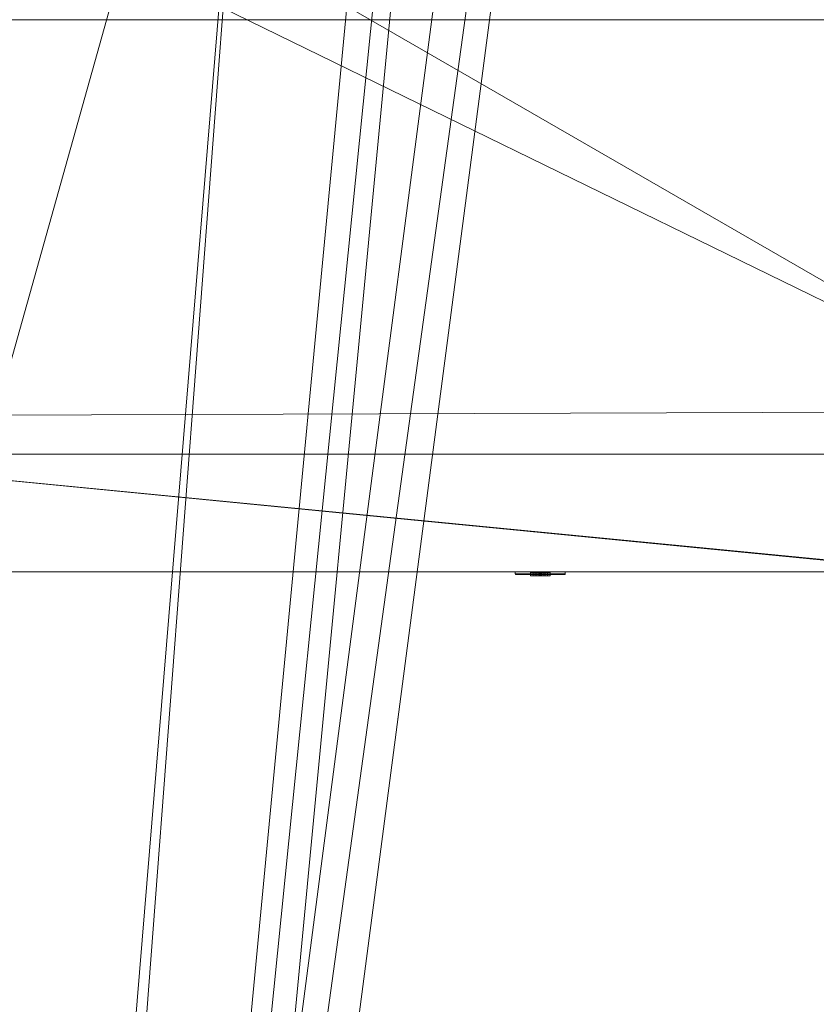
# Model space of a CAD drawing. Header units: metres. Extents: x -6.7 to 13.4, y 0 to 15.3.
# Tile 431 of 656: x -3.2 to -2.1, y 8.2 to 9.6. Entities that reach past the tile are written whole.
import ezdxf

# ---------------------------------------------------------------- set-up
doc = ezdxf.new("R2010")
doc.units = ezdxf.units.M
doc.header["$MEASUREMENT"] = 0
for name, color, linetype in [('NewTwindo - Fixtures', 7, 'Continuous'), ('NewTwindo - Slabs', 7, 'Continuous'), ('NewTwindo - Walls', 7, 'Continuous'), ('Twindo - Electrical', 7, 'Continuous'), ('Twindo - Slabs', 7, 'Continuous')]:
    doc.layers.add(name, color=color, linetype=linetype)

# ---------------------------------------------------------------- blocks, each defined once
blk = doc.blocks.new('Slab_428867ED-5AFE-4E59-93B8-45DF1FFC605D', base_point=(-3.2514, 9.7101))
at = {"layer": 'NewTwindo - Fixtures', "lineweight": 0}
mesh = blk.add_polyface(dxfattribs=at)
corners = [(-3.2514, 9.7101, 2.565), (-3.2514, 9.7101, 2.41), (-3.2514, 9.0701, 2.41), (-3.2514, 9.0701, 2.565), (-3.0714, 9.7101, 2.565), (-3.0714, 9.7101, 2.41), (-3.0714, 9.8251, 2.41), (-1.6214, 9.8251, 2.41), (-1.6214, 9.0751, 2.41), (-1.7714, 9.0751, 2.41), (-1.7714, 9.0751, 2.565), (-1.6214, 9.0751, 2.565), (-1.6214, 9.8251, 2.565), (-3.0714, 9.8251, 2.565)]
mesh.append_faces([[corners[k] for k in face] for face in [(0, 1, 2, 3), (4, 5, 1, 0), (3, 2, 9, 10), (13, 6, 5, 4), (12, 7, 6, 13), (11, 8, 7, 12), (10, 9, 8, 11)]], dxfattribs={"color": 9})
mesh.append_faces([[corners[k] for k in face] for face in [(12, 10, 11)]], dxfattribs={"vtx0": -1, "color": 9})
mesh.append_faces([[corners[k] for k in face] for face in [(7, 9, 6)]], dxfattribs={"vtx0": -1, "vtx1": -1, "color": 9})
mesh.append_faces([[corners[k] for k in face] for face in [(9, 5, 6), (4, 3, 10)]], dxfattribs={"vtx0": -1, "vtx2": -1, "color": 9})
mesh.append_faces([[corners[k] for k in face] for face in [(8, 9, 7)]], dxfattribs={"vtx1": -1, "color": 9})
mesh.append_faces([[corners[k] for k in face] for face in [(9, 2, 5), (13, 4, 10), (12, 13, 10)]], dxfattribs={"vtx1": -1, "vtx2": -1, "color": 9})
mesh.append_faces([[corners[k] for k in face] for face in [(2, 1, 5), (4, 0, 3)]], dxfattribs={"vtx2": -1, "color": 9})
blk = doc.blocks.new('Slab_802DA21A-2803-41A3-8E48-64010855DF42', base_point=(-2.276, 14.7151))
at = {"layer": 'NewTwindo - Slabs', "lineweight": 0}
mesh = blk.add_polyface(dxfattribs=at)
corners = [(-6.3364, 14.7151), (-2.276, 14.7151), (-2.276, 14.7151, -0.15), (-6.3364, 14.7151, -0.15), (2.5786, 14.0551), (-2.276, 14.0551), (-6.3364, 9.8251), (-4.8764, 9.8251), (-4.8764, 3.4051), (-3.3514, 3.4051), (-3.3514, 2.7655), (0.2485, 2.7655), (0.2485, 0.3501), (4.1035, 0.3501), (4.1035, 0.1601), (6.2136, 0.1601), (6.2136, 0.3501), (10.5586, 0.3501), (10.5586, 8.1901), (5.6536, 8.1901), (5.6536, 9.0751), (-0.1012, 9.0751), (-0.1015, 10.4851), (2.5786, 10.4851), (-2.276, 14.0551, -0.15), (-6.3364, 9.8251, -0.15), (2.5786, 14.0551, -0.15), (2.5786, 10.4851, -0.15), (-0.1015, 10.4851, -0.15), (-0.1012, 9.0751, -0.15), (5.6536, 9.0751, -0.15), (5.6536, 8.1901, -0.15), (10.5586, 8.1901, -0.15), (10.5586, 0.3501, -0.15), (6.2136, 0.3501, -0.15), (6.2136, 0.1601, -0.15), (4.1035, 0.1601, -0.15), (4.1035, 0.3501, -0.15), (0.2485, 0.3501, -0.15), (0.2485, 2.7655, -0.15), (-3.3514, 2.7655, -0.15), (-3.3514, 3.4051, -0.15), (-4.8764, 3.4051, -0.15), (-4.8764, 9.8251, -0.15)]
mesh.append_faces([[corners[k] for k in face] for face in [(0, 1, 2, 3), (1, 5, 24, 2), (6, 0, 3, 25), (5, 4, 26, 24), (7, 6, 25, 43), (8, 7, 43, 42), (9, 8, 42, 41), (10, 9, 41, 40), (11, 10, 40, 39), (12, 11, 39, 38), (13, 12, 38, 37), (14, 13, 37, 36), (15, 14, 36, 35), (16, 15, 35, 34), (17, 16, 34, 33), (18, 17, 33, 32), (19, 18, 32, 31), (20, 19, 31, 30), (21, 20, 30, 29), (22, 21, 29, 28), (23, 22, 28, 27), (4, 23, 27, 26)]], dxfattribs={"color": 9})
mesh.append_faces([[corners[k] for k in face] for face in [(4, 22, 23), (18, 16, 17)]], dxfattribs={"vtx0": -1, "color": 9})
mesh.append_faces([[corners[k] for k in face] for face in [(26, 28, 24), (32, 34, 31)]], dxfattribs={"vtx0": -1, "vtx1": -1, "color": 9})
mesh.append_faces([[corners[k] for k in face] for face in [(1, 7, 9), (22, 5, 10), (21, 11, 13), (41, 43, 2), (40, 24, 28), (37, 39, 29)]], dxfattribs={"vtx0": -1, "vtx1": -1, "vtx2": -1, "color": 9})
mesh.append_faces([[corners[k] for k in face] for face in [(5, 9, 10), (21, 10, 11), (19, 13, 14), (19, 14, 15), (19, 15, 16), (43, 3, 2), (41, 2, 24), (40, 28, 29), (37, 29, 30), (37, 30, 31)]], dxfattribs={"vtx0": -1, "vtx2": -1, "color": 9})
mesh.append_faces([[corners[k] for k in face] for face in [(27, 28, 26), (33, 34, 32)]], dxfattribs={"vtx1": -1, "color": 9})
mesh.append_faces([[corners[k] for k in face] for face in [(1, 0, 7), (5, 1, 9), (21, 22, 10), (4, 5, 22), (20, 21, 13), (19, 20, 13), (18, 19, 16), (40, 41, 24), (39, 40, 29), (36, 37, 31), (35, 36, 31), (34, 35, 31)]], dxfattribs={"vtx1": -1, "vtx2": -1, "color": 9})
mesh.append_faces([[corners[k] for k in face] for face in [(0, 6, 7), (7, 8, 9), (11, 12, 13), (43, 25, 3), (41, 42, 43), (37, 38, 39)]], dxfattribs={"vtx2": -1, "color": 9})
blk = doc.blocks.new('Wall_CDA90A80-A6BA-4162-94F7-D93CFA4E52A0', base_point=(-1.7165, 9.0151))
at = {"layer": 'NewTwindo - Walls', "lineweight": 0}
mesh = blk.add_polyface(dxfattribs=at)
corners = [(-4.9914, 8.8501, 5.555), (-4.9914, 8.8501, 5.455), (-5.0314, 8.8501, 5.455), (-5.0314, 8.8501, 3.25), (-1.7165, 8.8501, 3.25), (-1.7165, 8.8501, 5.94), (-1.7165, 8.8501, 6.26), (-1.9215, 8.8501, 6.26), (-1.9215, 8.8501, 5.94), (-3.6115, 8.8501, 5.94), (-3.6115, 8.8501, 6.26), (-5.0314, 8.8501, 6.26), (-5.0314, 8.8501, 5.555), (-5.0314, 9.0151, 6.26), (-5.0314, 9.0151, 3.25), (-1.7165, 9.0151, 3.25), (-1.7165, 9.0151, 5.94), (-1.9215, 8.851, 5.94), (-1.9215, 8.851, 6.26), (-3.6115, 9.0151, 5.94), (-3.6115, 9.0151, 6.26)]
mesh.append_faces([[corners[k] for k in face] for face in [(0, 12, 2, 1), (4, 3, 14, 15), (5, 4, 15, 16), (6, 5, 17, 18), (7, 6, 18), (17, 8, 7, 18), (10, 9, 19, 20), (13, 11, 10, 20)]], dxfattribs={"color": 9})
mesh.append_faces([[corners[k] for k in face] for face in [(3, 1, 2), (3, 11, 13, 14), (16, 17, 5), (15, 19, 16)]], dxfattribs={"vtx0": -1, "color": 9})
mesh.append_faces([[corners[k] for k in face] for face in [(4, 1, 3), (14, 19, 15)]], dxfattribs={"vtx0": -1, "vtx1": -1, "color": 9})
mesh.append_faces([[corners[k] for k in face] for face in [(4, 6, 8), (4, 8, 1)]], dxfattribs={"vtx0": -1, "vtx1": -1, "vtx2": -1, "color": 9})
mesh.append_faces([[corners[k] for k in face] for face in [(9, 11, 12), (8, 12, 0), (8, 0, 1), (19, 8, 17)]], dxfattribs={"vtx0": -1, "vtx2": -1, "color": 9})
mesh.append_faces([[corners[k] for k in face] for face in [(8, 9, 12), (16, 19, 17), (14, 13, 19)]], dxfattribs={"vtx1": -1, "vtx2": -1, "color": 9})
mesh.append_faces([[corners[k] for k in face] for face in [(6, 7, 8), (9, 10, 11), (19, 9, 8), (13, 20, 19)]], dxfattribs={"vtx2": -1, "color": 9})
mesh.append_faces([[corners[k] for k in face] for face in [(3, 2, 12, 11)]], dxfattribs={"vtx3": -1, "color": 9})
blk = doc.blocks.new('Slab_4FB5D051-D00D-47BE-8E84-A6D94544EB54', base_point=(-6.4964, 15.1151))
at = {"layer": 'NewTwindo - Slabs', "lineweight": 0}
mesh = blk.add_polyface(dxfattribs=at)
corners = [(-6.4964, 9.6251, 2.565), (-6.4964, 9.6251, 3.25), (-6.4964, 15.1151, 3.25), (-6.4964, 15.1151, 2.565), (-5.0314, 9.6251, 2.565), (-5.0314, 9.6251, 3.25), (2.4285, 14.4801, 3.25), (-1.9215, 14.4801, 3.25), (-1.9215, 15.1151, 3.25), (-5.0314, 3.4101, 3.25), (-3.4514, 3.4101, 3.25), (-3.4514, 2.8102, 3.25), (-0.0015, 2.8102, 3.25), (-0.0015, 2.8101, 3.25), (0.1635, 2.8101, 3.25), (0.1635, 0.1651, 3.25), (13.2886, 0.1651, 3.25), (13.2886, 3.3601, 3.25), (10.7136, 3.3601, 3.25), (10.7136, 8.4601, 3.25), (6.0736, 8.4601, 3.25), (6.0736, 9.9451, 3.25), (6.0736, 9.9451, 3.25), (6.0736, 11.6101, 3.25), (6.0236, 11.6101, 3.25), (6.0236, 14.4301, 3.25), (2.4285, 14.4301, 3.25), (4.1035, 0.3801, 3.25), (4.1035, 3.2401, 3.25), (6.2136, 3.2401, 3.25), (6.2136, 0.3801, 3.25), (-1.9215, 15.1151, 2.565), (-5.0314, 3.4101, 2.565), (-1.9215, 14.4801, 2.565), (2.4285, 14.4801, 2.565), (2.4285, 14.4301, 2.565), (6.0236, 14.4301, 2.565), (6.0236, 11.6101, 2.565), (6.0736, 11.6101, 2.565), (6.0736, 9.9451, 2.565), (6.0736, 9.9451, 2.565), (6.0736, 8.4601, 2.565), (10.7136, 8.4601, 2.565), (10.7136, 3.3601, 2.565), (13.2886, 3.3601, 2.565), (13.2886, 0.1651, 2.565), (0.1635, 0.1651, 2.565), (0.1635, 2.8101, 2.565), (-0.0015, 2.8101, 2.565), (-0.0015, 2.8102, 2.565), (-3.4514, 2.8102, 2.565), (-3.4514, 3.4101, 2.565), (6.2136, 3.2401, 2.565), (4.1035, 3.2401, 2.565), (4.1035, 0.3801, 2.565), (6.2136, 0.3801, 2.565), (4.1035, 3.2401, 2.945), (5.0985, 3.2401, 2.945), (5.0985, 3.7151, 2.565), (4.1035, 3.7151, 2.565), (4.1035, 3.2433, 2.9489), (5.0985, 3.2433, 2.9489), (5.0985, 3.7183, 2.5689), (4.1035, 3.7183, 2.5689)]
mesh.append_faces([[corners[k] for k in face] for face in [(0, 1, 2, 3), (4, 5, 1, 0), (3, 2, 8, 31), (32, 9, 5, 4), (33, 7, 6, 34), (31, 8, 7, 33), (51, 10, 9, 32), (50, 11, 10, 51), (49, 12, 11, 50), (48, 13, 12, 49), (47, 14, 13, 48), (46, 15, 14, 47), (45, 16, 15, 46), (44, 17, 16, 45), (43, 18, 17, 44), (42, 19, 18, 43), (41, 20, 19, 42), (40, 21, 20, 41), (39, 22, 21, 40), (38, 23, 22, 39), (37, 24, 23, 38), (36, 25, 24, 37), (35, 26, 25, 36), (34, 6, 26, 35), (53, 28, 27, 54), (52, 29, 28, 53), (55, 30, 29, 52), (54, 27, 30, 55), (56, 57, 58, 59), (60, 61, 57, 56), (61, 62, 58, 57), (59, 58, 62, 63), (60, 56, 59, 63), (63, 62, 61, 60)]], dxfattribs={"color": 9})
mesh.append_faces([[corners[k] for k in face] for face in [(45, 43, 44)]], dxfattribs={"vtx0": -1, "color": 9})
mesh.append_faces([[corners[k] for k in face] for face in [(16, 30, 15)]], dxfattribs={"vtx0": -1, "vtx1": -1, "color": 9})
mesh.append_faces([[corners[k] for k in face] for face in [(8, 5, 10), (7, 11, 14), (27, 26, 15), (20, 24, 28), (16, 18, 30), (51, 4, 31), (47, 50, 33), (46, 35, 54), (53, 37, 41), (45, 55, 43)]], dxfattribs={"vtx0": -1, "vtx1": -1, "vtx2": -1, "color": 9})
mesh.append_faces([[corners[k] for k in face] for face in [(7, 10, 11), (26, 14, 15), (20, 23, 24), (20, 28, 29), (18, 29, 30), (4, 3, 31), (51, 31, 33), (47, 33, 34), (47, 34, 35), (53, 35, 36), (53, 36, 37), (46, 54, 55), (52, 41, 42), (55, 42, 43)]], dxfattribs={"vtx0": -1, "vtx2": -1, "color": 9})
mesh.append_faces([[corners[k] for k in face] for face in [(17, 18, 16)]], dxfattribs={"vtx1": -1, "color": 9})
mesh.append_faces([[corners[k] for k in face] for face in [(8, 2, 5), (7, 8, 10), (6, 7, 14), (26, 6, 14), (27, 28, 26), (25, 26, 28), (24, 25, 28), (30, 27, 15), (19, 20, 29), (18, 19, 29), (50, 51, 33), (46, 47, 35), (53, 54, 35), (37, 38, 41), (52, 53, 41), (55, 52, 42), (45, 46, 55)]], dxfattribs={"vtx1": -1, "vtx2": -1, "color": 9})
mesh.append_faces([[corners[k] for k in face] for face in [(2, 1, 5), (5, 9, 10), (4, 0, 3), (51, 32, 4)]], dxfattribs={"vtx2": -1, "color": 9})
blk = doc.blocks.new('Slab_1321CE63-5412-49B2-A6A9-3EAEE7DF24B2', base_point=(-3.6115, 9.6251))
at = {"layer": 'NewTwindo - Slabs', "lineweight": 0}
mesh = blk.add_polyface(dxfattribs=at)
corners = [(-3.6115, 9.6251, 6.4504), (-3.6115, 9.6251, 5.94), (-3.6115, 8.8501, 5.94), (-3.6115, 8.8501, 6.4504), (-1.9215, 9.6251, 6.4504), (-1.9215, 9.6251, 5.94), (-1.9215, 8.8501, 5.94), (-1.9215, 8.8501, 6.4504)]
mesh.append_faces([[corners[k] for k in face] for face in [(0, 1, 2, 3), (4, 5, 1, 0), (2, 1, 5, 6), (3, 2, 6, 7), (4, 0, 3, 7), (7, 6, 5, 4)]], dxfattribs={"color": 9})
blk = doc.blocks.new('Slab_34572A90-DA7B-4B38-AE9C-16AA28944A22', base_point=(-3.4965, 9.6251))
at = {"layer": 'NewTwindo - Slabs', "lineweight": 0}
mesh = blk.add_polyface(dxfattribs=at)
corners = [(-3.4965, 9.6251, 6.45), (-3.4965, 9.6251, 6.26), (-5.0314, 9.6251, 6.26), (-5.0314, 9.6251, 6.45), (-3.4965, 8.8501, 6.45), (-3.4965, 8.8501, 6.26), (-1.7165, 8.8501, 6.26), (-0.3915, 8.8512, 6.26), (-0.3915, 8.8501, 6.26), (0.1635, 8.8501, 6.26), (0.1635, 3.4101, 6.26), (-1.6674, 3.4101, 6.26), (-1.6664, 2.8101, 6.26), (-3.4501, 2.8102, 6.26), (-3.4518, 3.4101, 6.26), (-5.0314, 3.4101, 6.26), (-5.0314, 3.4101, 6.45), (-3.4518, 3.4101, 6.45), (-3.4501, 2.8102, 6.45), (-1.6664, 2.8101, 6.45), (-1.6674, 3.4101, 6.45), (0.1635, 3.4101, 6.45), (0.1635, 8.8501, 6.45), (-0.3915, 8.8501, 6.45), (-0.3915, 8.8512, 6.45), (-1.7165, 8.8501, 6.45)]
mesh.append_faces([[corners[k] for k in face] for face in [(0, 1, 2, 3), (4, 5, 1, 0), (3, 2, 15, 16), (25, 6, 5, 4), (24, 7, 6, 25), (23, 8, 7, 24), (22, 9, 8, 23), (21, 10, 9, 22), (20, 11, 10, 21), (19, 12, 11, 20), (18, 13, 12, 19), (17, 14, 13, 18), (16, 15, 14, 17)]], dxfattribs={"color": 9})
mesh.append_faces([[corners[k] for k in face] for face in [(10, 8, 9)]], dxfattribs={"vtx0": -1, "color": 9})
mesh.append_faces([[corners[k] for k in face] for face in [(21, 23, 20)]], dxfattribs={"vtx0": -1, "vtx1": -1, "color": 9})
mesh.append_faces([[corners[k] for k in face] for face in [(13, 6, 11), (20, 25, 18)]], dxfattribs={"vtx0": -1, "vtx1": -1, "vtx2": -1, "color": 9})
mesh.append_faces([[corners[k] for k in face] for face in [(15, 1, 5), (14, 5, 6), (11, 6, 7), (11, 7, 8), (4, 3, 16), (4, 16, 17), (25, 17, 18)]], dxfattribs={"vtx0": -1, "vtx2": -1, "color": 9})
mesh.append_faces([[corners[k] for k in face] for face in [(12, 13, 11), (19, 20, 18), (22, 23, 21)]], dxfattribs={"vtx1": -1, "color": 9})
mesh.append_faces([[corners[k] for k in face] for face in [(14, 15, 5), (13, 14, 6), (10, 11, 8), (25, 4, 17), (24, 25, 20), (23, 24, 20)]], dxfattribs={"vtx1": -1, "vtx2": -1, "color": 9})
mesh.append_faces([[corners[k] for k in face] for face in [(15, 2, 1), (4, 0, 3)]], dxfattribs={"vtx2": -1, "color": 9})
blk = doc.blocks.new('Slab_4F556EF8-AACE-4447-88DB-0E4196C575B6', base_point=(-1.9215, 15.1151))
at = {"layer": 'Twindo - Slabs', "lineweight": 0}
mesh = blk.add_polyface(dxfattribs=at)
corners = [(-1.9215, 15.1151, 6.5), (-1.9215, 15.1151, 6.45), (-6.4964, 15.1151, 6.45), (-6.4964, 15.1151, 6.5), (-1.9215, 14.4801, 6.5), (-1.9215, 14.4801, 6.45), (2.4285, 14.4801, 6.45), (2.4285, 14.4301, 6.45), (6.0236, 14.4301, 6.45), (6.0236, 11.6101, 6.45), (6.0736, 11.6101, 6.45), (6.0736, 6.8451, 6.45), (6.1886, 6.8451, 6.45), (6.1886, 6.7429, 6.45), (6.3036, 6.7429, 6.45), (6.3036, 5.4301, 6.45), (6.2636, 5.4301, 6.45), (6.2636, 4.9001, 6.45), (10.7136, 4.9001, 6.45), (10.7136, 3.3601, 6.45), (13.2886, 3.3601, 6.45), (13.2886, 0.1651, 6.45), (0.1635, 0.1651, 6.45), (0.1635, 2.8101, 6.45), (-3.4514, 2.8101, 6.45), (-3.4514, 3.4101, 6.45), (-5.0314, 3.4101, 6.45), (-5.0314, 9.6251, 6.45), (-6.4964, 9.6251, 6.45), (-2.8614, 14.1751, 6.45), (-5.5514, 14.1751, 6.45), (-5.5514, 10.5651, 6.45), (-2.8614, 10.5651, 6.45), (5.1085, 9.7301, 6.45), (4.3185, 9.7301, 6.45), (4.3185, 5.2201, 6.45), (5.1085, 5.2211, 6.45), (9.6136, 4.4351, 6.45), (6.6436, 4.4351, 6.45), (6.6436, 2.7551, 6.45), (8.6882, 2.7551, 6.45), (9.6136, 3.6805, 6.45), (-6.4964, 9.6251, 6.5), (-5.0314, 9.6251, 6.5), (-5.0314, 3.4101, 6.5), (-3.4514, 3.4101, 6.5), (-3.4514, 2.8101, 6.5), (0.1635, 2.8101, 6.5), (0.1635, 0.1651, 6.5), (13.2886, 0.1651, 6.5), (13.2886, 3.3601, 6.5), (10.7136, 3.3601, 6.5), (10.7136, 4.9001, 6.5), (6.2636, 4.9001, 6.5), (6.2636, 5.4301, 6.5), (6.3036, 5.4301, 6.5), (6.3036, 6.7429, 6.5), (6.1886, 6.7429, 6.5), (6.1886, 6.8451, 6.5), (6.0736, 6.8451, 6.5), (6.0736, 11.6101, 6.5), (6.0236, 11.6101, 6.5), (6.0236, 14.4301, 6.5), (2.4285, 14.4301, 6.5), (2.4285, 14.4801, 6.5), (-5.5514, 10.5651, 6.5), (-5.5514, 14.1751, 6.5), (-2.8614, 14.1751, 6.5), (-2.8614, 10.5651, 6.5), (4.3185, 5.2201, 6.5), (4.3185, 9.7301, 6.5), (5.1085, 9.7301, 6.5), (5.1085, 5.2211, 6.5), (6.6436, 2.7551, 6.5), (6.6436, 4.4351, 6.5), (9.6136, 4.4351, 6.5), (9.6136, 3.6805, 6.5), (8.6882, 2.7551, 6.5)]
mesh.append_faces([[corners[k] for k in face] for face in [(0, 1, 2, 3), (4, 5, 1, 0), (3, 2, 28, 42), (64, 6, 5, 4), (63, 7, 6, 64), (62, 8, 7, 63), (61, 9, 8, 62), (60, 10, 9, 61), (59, 11, 10, 60), (58, 12, 11, 59), (57, 13, 12, 58), (56, 14, 13, 57), (55, 15, 14, 56), (54, 16, 15, 55), (53, 17, 16, 54), (52, 18, 17, 53), (51, 19, 18, 52), (50, 20, 19, 51), (49, 21, 20, 50), (48, 22, 21, 49), (47, 23, 22, 48), (46, 24, 23, 47), (45, 25, 24, 46), (44, 26, 25, 45), (43, 27, 26, 44), (42, 28, 27, 43), (66, 30, 29, 67), (65, 31, 30, 66), (68, 32, 31, 65), (67, 29, 32, 68), (70, 34, 33, 71), (69, 35, 34, 70), (72, 36, 35, 69), (71, 33, 36, 72), (74, 38, 37, 75), (73, 39, 38, 74), (77, 40, 39, 73), (76, 41, 40, 77), (75, 37, 41, 76)]], dxfattribs={"color": 9})
mesh.append_faces([[corners[k] for k in face] for face in [(21, 19, 20), (56, 54, 55)]], dxfattribs={"vtx0": -1, "color": 9})
mesh.append_faces([[corners[k] for k in face] for face in [(14, 16, 13), (49, 51, 48)]], dxfattribs={"vtx0": -1, "vtx1": -1, "color": 9})
mesh.append_faces([[corners[k] for k in face] for face in [(25, 27, 32), (24, 32, 5), (22, 7, 35), (36, 9, 11), (36, 11, 13), (36, 13, 17), (22, 36, 17), (22, 17, 39), (22, 40, 19), (68, 43, 45), (4, 68, 46), (69, 63, 48), (59, 61, 72), (57, 59, 72), (53, 57, 72), (53, 72, 48), (73, 53, 48), (51, 77, 48)]], dxfattribs={"vtx0": -1, "vtx1": -1, "vtx2": -1, "color": 9})
mesh.append_faces([[corners[k] for k in face] for face in [(30, 28, 2), (27, 31, 32), (29, 2, 1), (32, 1, 5), (23, 5, 6), (23, 6, 7), (22, 35, 36), (33, 7, 8), (36, 8, 9), (22, 39, 40), (37, 17, 18), (41, 18, 19), (65, 3, 42), (65, 42, 43), (3, 66, 67), (68, 45, 46), (4, 67, 68), (4, 46, 47), (63, 47, 48), (63, 70, 71), (61, 71, 72), (53, 74, 75), (51, 75, 76), (51, 76, 77)]], dxfattribs={"vtx0": -1, "vtx2": -1, "color": 9})
mesh.append_faces([[corners[k] for k in face] for face in [(15, 16, 14), (50, 51, 49)]], dxfattribs={"vtx1": -1, "color": 9})
mesh.append_faces([[corners[k] for k in face] for face in [(30, 31, 28), (27, 28, 31), (24, 25, 32), (29, 30, 2), (32, 29, 1), (23, 24, 5), (22, 23, 7), (34, 35, 7), (33, 34, 7), (36, 33, 8), (16, 17, 13), (38, 39, 17), (37, 38, 17), (41, 37, 18), (40, 41, 19), (21, 22, 19), (65, 66, 3), (68, 65, 43), (0, 3, 67), (4, 0, 67), (64, 4, 47), (63, 64, 47), (69, 70, 63), (72, 69, 48), (62, 63, 71), (61, 62, 71), (53, 54, 57), (56, 57, 54), (73, 74, 53), (77, 73, 48), (52, 53, 75), (51, 52, 75)]], dxfattribs={"vtx1": -1, "vtx2": -1, "color": 9})
mesh.append_faces([[corners[k] for k in face] for face in [(25, 26, 27), (9, 10, 11), (11, 12, 13), (43, 44, 45), (59, 60, 61), (57, 58, 59)]], dxfattribs={"vtx2": -1, "color": 9})
blk = doc.blocks.new('Object_598975DD-1089-44D7-86FC-8FD4D2E4B595')
at = {"layer": 'Twindo - Electrical', "lineweight": 0}
mesh = blk.add_polyface(dxfattribs=at)
corners = [(-2.5206, 8.8466, 3.5409), (-2.4523, 8.8466, 3.5409), (-2.4523, 8.8466, 3.6591), (-2.5206, 8.8466, 3.6591), (-2.4765, 8.8466, 3.57), (-2.4965, 8.8466, 3.57), (-2.5003, 8.8466, 3.582), (-2.4965, 8.8466, 3.594), (-2.4765, 8.8466, 3.594), (-2.4727, 8.8466, 3.582), (-2.4965, 8.8466, 3.63), (-2.4765, 8.8466, 3.63), (-2.4727, 8.8466, 3.618), (-2.4765, 8.8466, 3.606), (-2.4965, 8.8466, 3.606), (-2.5003, 8.8466, 3.618), (-2.5208, 8.8466, 3.5406), (-2.4521, 8.8466, 3.5406), (-2.4521, 8.8466, 3.6594), (-2.5208, 8.8466, 3.6594), (-2.4765, 8.8492, 3.57), (-2.4965, 8.8492, 3.57), (-2.5003, 8.8492, 3.582), (-2.4965, 8.8492, 3.594), (-2.4765, 8.8492, 3.594), (-2.4727, 8.8492, 3.582), (-2.4965, 8.8492, 3.63), (-2.4765, 8.8492, 3.63), (-2.4727, 8.8492, 3.618), (-2.4765, 8.8492, 3.606), (-2.4965, 8.8492, 3.606), (-2.5003, 8.8492, 3.618), (-2.5212, 8.8468, 3.5403), (-2.4517, 8.8468, 3.5403), (-2.4517, 8.8468, 3.6597), (-2.5212, 8.8468, 3.6597), (-2.5214, 8.8472, 3.54), (-2.4515, 8.8472, 3.54), (-2.4515, 8.8472, 3.66), (-2.5214, 8.8472, 3.66), (-2.5215, 8.8475, 3.54), (-2.4515, 8.8475, 3.54), (-2.4515, 8.8475, 3.66), (-2.5215, 8.8475, 3.66), (-2.5215, 8.8501, 3.54), (-2.4515, 8.8501, 3.54), (-2.4515, 8.8501, 3.66), (-2.5215, 8.8501, 3.66)]
mesh.append_faces([[corners[k] for k in face] for face in [(1, 0, 16, 17), (2, 1, 17, 18), (3, 2, 18, 19), (0, 3, 19, 16), (4, 20, 21, 5), (5, 21, 22, 6), (6, 22, 23, 7), (7, 23, 24, 8), (8, 24, 25, 9), (9, 25, 20, 4), (11, 10, 26, 27), (12, 11, 27, 28), (13, 12, 28, 29), (14, 13, 29, 30), (15, 14, 30, 31), (10, 15, 31, 26), (17, 16, 32, 33), (18, 17, 33, 34), (19, 18, 34, 35), (16, 19, 35, 32), (33, 32, 36, 37), (34, 33, 37, 38), (35, 34, 38, 39), (32, 35, 39, 36), (37, 36, 40, 41), (38, 37, 41, 42), (39, 38, 42, 43), (36, 39, 43, 40), (41, 40, 44, 45), (42, 41, 45, 46), (43, 42, 46, 47), (40, 43, 47, 44), (46, 45, 44, 47)]], dxfattribs={"color": 255})
mesh.append_faces([[corners[k] for k in face] for face in [(22, 25, 24, 23), (28, 31, 30, 29)]], dxfattribs={"vtx0": -1, "color": 255})
mesh.append_faces([[corners[k] for k in face] for face in [(1, 4, 0), (0, 6, 3)]], dxfattribs={"vtx0": -1, "vtx1": -1, "color": 255})
mesh.append_faces([[corners[k] for k in face] for face in [(2, 13, 8), (7, 14, 3)]], dxfattribs={"vtx0": -1, "vtx1": -1, "vtx2": -1, "color": 255})
mesh.append_faces([[corners[k] for k in face] for face in [(10, 2, 3), (2, 11, 12), (2, 12, 13), (7, 13, 14), (2, 8, 9), (1, 9, 4), (0, 4, 5), (0, 5, 6)]], dxfattribs={"vtx0": -1, "vtx2": -1, "color": 255})
mesh.append_faces([[corners[k] for k in face] for face in [(10, 11, 2), (15, 10, 3), (14, 15, 3), (7, 8, 13), (6, 7, 3), (1, 2, 9)]], dxfattribs={"vtx1": -1, "vtx2": -1, "color": 255})
mesh.append_faces([[corners[k] for k in face] for face in [(22, 21, 20, 25), (28, 27, 26, 31)]], dxfattribs={"vtx3": -1, "color": 255})
mesh = blk.add_polyface(dxfattribs=at)
corners = [(-2.4765, 8.8492, 3.57), (-2.4727, 8.8492, 3.582), (-2.4727, 8.8446, 3.582), (-2.4765, 8.8446, 3.57), (-2.4765, 8.8492, 3.594), (-2.4765, 8.8446, 3.594), (-2.4965, 8.8492, 3.594), (-2.4965, 8.8446, 3.594), (-2.5003, 8.8492, 3.582), (-2.5003, 8.8446, 3.582), (-2.4965, 8.8492, 3.57), (-2.4965, 8.8446, 3.57), (-2.4915, 8.8492, 3.582), (-2.4935, 8.8492, 3.582), (-2.4935, 8.8446, 3.582), (-2.4915, 8.8446, 3.582), (-2.4935, 8.8492, 3.588), (-2.4935, 8.8446, 3.588), (-2.4915, 8.8492, 3.588), (-2.4915, 8.8446, 3.588), (-2.4815, 8.8492, 3.582), (-2.4815, 8.8492, 3.588), (-2.4815, 8.8446, 3.588), (-2.4815, 8.8446, 3.582), (-2.4795, 8.8492, 3.588), (-2.4795, 8.8446, 3.588), (-2.4795, 8.8492, 3.582), (-2.4795, 8.8446, 3.582), (-2.4885, 8.8492, 3.572), (-2.4885, 8.8492, 3.574), (-2.4885, 8.8446, 3.574), (-2.4885, 8.8446, 3.572), (-2.4882, 8.8492, 3.575), (-2.4882, 8.8446, 3.575), (-2.4875, 8.8492, 3.5757), (-2.4875, 8.8446, 3.5757), (-2.4865, 8.8492, 3.576), (-2.4865, 8.8446, 3.576), (-2.4855, 8.8492, 3.5757), (-2.4855, 8.8446, 3.5757), (-2.4847, 8.8492, 3.575), (-2.4847, 8.8446, 3.575), (-2.4845, 8.8492, 3.574), (-2.4845, 8.8446, 3.574), (-2.4845, 8.8492, 3.572), (-2.4845, 8.8446, 3.572)]
mesh.append_faces([[corners[k] for k in face] for face in [(0, 1, 2, 3), (1, 4, 5, 2), (4, 6, 7, 5), (6, 8, 9, 7), (8, 10, 11, 9), (10, 0, 3, 11), (12, 13, 14, 15), (13, 16, 17, 14), (16, 18, 19, 17), (18, 12, 15, 19), (20, 21, 22, 23), (21, 24, 25, 22), (24, 26, 27, 25), (26, 20, 23, 27), (28, 29, 30, 31), (29, 32, 33, 30), (32, 34, 35, 33), (34, 36, 37, 35), (36, 38, 39, 37), (38, 40, 41, 39), (40, 42, 43, 41), (42, 44, 45, 43), (44, 28, 31, 45)]], dxfattribs={"color": 255})
mesh.append_faces([[corners[k] for k in face] for face in [(10, 28, 0), (0, 44, 1), (3, 45, 11), (11, 31, 9)]], dxfattribs={"vtx0": -1, "vtx1": -1, "color": 255})
mesh.append_faces([[corners[k] for k in face] for face in [(24, 18, 4), (8, 1, 36), (17, 22, 7), (2, 9, 37)]], dxfattribs={"vtx0": -1, "vtx1": -1, "vtx2": -1, "color": 255})
mesh.append_faces([[corners[k] for k in face] for face in [(18, 6, 4), (8, 16, 13), (12, 21, 20), (26, 4, 1), (8, 36, 34), (8, 34, 32), (8, 32, 29), (8, 29, 28), (0, 28, 44), (22, 5, 7), (2, 25, 27), (23, 19, 15), (14, 7, 9), (2, 37, 39), (2, 39, 41), (2, 41, 43), (2, 43, 45), (11, 45, 31)]], dxfattribs={"vtx0": -1, "vtx2": -1, "color": 255})
mesh.append_faces([[corners[k] for k in face] for face in [(18, 16, 6), (8, 6, 16), (12, 18, 21), (26, 24, 4), (38, 36, 1), (40, 38, 1), (42, 40, 1), (44, 42, 1), (10, 8, 28), (22, 25, 5), (2, 5, 25), (23, 22, 19), (14, 17, 7), (35, 37, 9), (33, 35, 9), (30, 33, 9), (31, 30, 9), (3, 2, 45)]], dxfattribs={"vtx1": -1, "vtx2": -1, "color": 255})
mesh = blk.add_polyface(dxfattribs=at)
corners = [(-2.4765, 8.8492, 3.606), (-2.4727, 8.8492, 3.618), (-2.4727, 8.8446, 3.618), (-2.4765, 8.8446, 3.606), (-2.4765, 8.8492, 3.63), (-2.4765, 8.8446, 3.63), (-2.4965, 8.8492, 3.63), (-2.4965, 8.8446, 3.63), (-2.5003, 8.8492, 3.618), (-2.5003, 8.8446, 3.618), (-2.4965, 8.8492, 3.606), (-2.4965, 8.8446, 3.606), (-2.4915, 8.8492, 3.618), (-2.4935, 8.8492, 3.618), (-2.4935, 8.8446, 3.618), (-2.4915, 8.8446, 3.618), (-2.4935, 8.8492, 3.624), (-2.4935, 8.8446, 3.624), (-2.4915, 8.8492, 3.624), (-2.4915, 8.8446, 3.624), (-2.4815, 8.8492, 3.618), (-2.4815, 8.8492, 3.624), (-2.4815, 8.8446, 3.624), (-2.4815, 8.8446, 3.618), (-2.4795, 8.8492, 3.624), (-2.4795, 8.8446, 3.624), (-2.4795, 8.8492, 3.618), (-2.4795, 8.8446, 3.618), (-2.4885, 8.8492, 3.608), (-2.4885, 8.8492, 3.61), (-2.4885, 8.8446, 3.61), (-2.4885, 8.8446, 3.608), (-2.4882, 8.8492, 3.611), (-2.4882, 8.8446, 3.611), (-2.4875, 8.8492, 3.6117), (-2.4875, 8.8446, 3.6117), (-2.4865, 8.8492, 3.612), (-2.4865, 8.8446, 3.612), (-2.4855, 8.8492, 3.6117), (-2.4855, 8.8446, 3.6117), (-2.4847, 8.8492, 3.611), (-2.4847, 8.8446, 3.611), (-2.4845, 8.8492, 3.61), (-2.4845, 8.8446, 3.61), (-2.4845, 8.8492, 3.608), (-2.4845, 8.8446, 3.608)]
mesh.append_faces([[corners[k] for k in face] for face in [(0, 1, 2, 3), (1, 4, 5, 2), (4, 6, 7, 5), (6, 8, 9, 7), (8, 10, 11, 9), (10, 0, 3, 11), (12, 13, 14, 15), (13, 16, 17, 14), (16, 18, 19, 17), (18, 12, 15, 19), (20, 21, 22, 23), (21, 24, 25, 22), (24, 26, 27, 25), (26, 20, 23, 27), (28, 29, 30, 31), (29, 32, 33, 30), (32, 34, 35, 33), (34, 36, 37, 35), (36, 38, 39, 37), (38, 40, 41, 39), (40, 42, 43, 41), (42, 44, 45, 43), (44, 28, 31, 45)]], dxfattribs={"color": 255})
mesh.append_faces([[corners[k] for k in face] for face in [(10, 28, 0), (0, 44, 1), (3, 45, 11), (11, 31, 9)]], dxfattribs={"vtx0": -1, "vtx1": -1, "color": 255})
mesh.append_faces([[corners[k] for k in face] for face in [(24, 18, 4), (8, 1, 36), (17, 22, 7), (2, 9, 37)]], dxfattribs={"vtx0": -1, "vtx1": -1, "vtx2": -1, "color": 255})
mesh.append_faces([[corners[k] for k in face] for face in [(18, 6, 4), (8, 16, 13), (12, 21, 20), (26, 4, 1), (8, 36, 34), (8, 34, 32), (8, 32, 29), (8, 29, 28), (0, 28, 44), (22, 5, 7), (2, 25, 27), (23, 19, 15), (14, 7, 9), (2, 37, 39), (2, 39, 41), (2, 41, 43), (2, 43, 45), (11, 45, 31)]], dxfattribs={"vtx0": -1, "vtx2": -1, "color": 255})
mesh.append_faces([[corners[k] for k in face] for face in [(18, 16, 6), (8, 6, 16), (12, 18, 21), (26, 24, 4), (38, 36, 1), (40, 38, 1), (42, 40, 1), (44, 42, 1), (10, 8, 28), (22, 25, 5), (2, 5, 25), (23, 22, 19), (14, 17, 7), (35, 37, 9), (33, 35, 9), (30, 33, 9), (31, 30, 9), (3, 2, 45)]], dxfattribs={"vtx1": -1, "vtx2": -1, "color": 255})

msp = doc.modelspace()

# ---------------------------------------------------------------- block references
at = {"layer": 'NewTwindo - Fixtures', "color": 251, "linetype": 'Continuous', "lineweight": 20}
msp.add_blockref('Slab_428867ED-5AFE-4E59-93B8-45DF1FFC605D', (-3.2514, 9.7101), dxfattribs=at)
at = {"layer": 'NewTwindo - Slabs', "color": 251, "linetype": 'Continuous', "lineweight": 20}
for name, p in [('Slab_4FB5D051-D00D-47BE-8E84-A6D94544EB54', (-6.4964, 15.1151)), ('Slab_802DA21A-2803-41A3-8E48-64010855DF42', (-2.276, 14.7151)), ('Slab_34572A90-DA7B-4B38-AE9C-16AA28944A22', (-3.4965, 9.6251)), ('Slab_1321CE63-5412-49B2-A6A9-3EAEE7DF24B2', (-3.6115, 9.6251))]:
    msp.add_blockref(name, p, dxfattribs=at)
at = {"layer": 'NewTwindo - Walls', "color": 7, "lineweight": 13}
msp.add_blockref('Wall_CDA90A80-A6BA-4162-94F7-D93CFA4E52A0', (-1.7165, 9.0151), dxfattribs=at)
at = {"layer": 'Twindo - Electrical', "color": 15, "linetype": 'Continuous', "lineweight": 18}
msp.add_blockref('Object_598975DD-1089-44D7-86FC-8FD4D2E4B595', (0, 0), dxfattribs=at)
at = {"layer": 'Twindo - Slabs', "color": 251, "linetype": 'Continuous', "lineweight": 20}
msp.add_blockref('Slab_4F556EF8-AACE-4447-88DB-0E4196C575B6', (-1.9215, 15.1151), dxfattribs=at)

doc.saveas('drawing.dxf')
